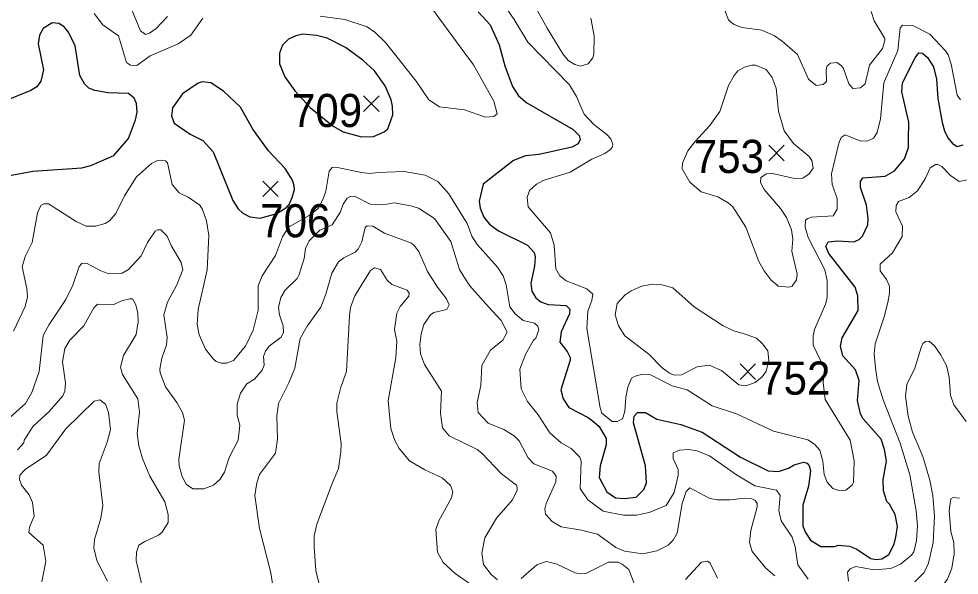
# Model space of a CAD drawing. Extents: x 294.2 to 320.3, y 7482.7 to 7510.7.
# Drawn here: x 300.908 to 303.181, y 7485.302 to 7486.646 of the extents above; entities that cross this region are included whole.
import ezdxf
from ezdxf.enums import TextEntityAlignment as Align

# ---------------------------------------------------------------- set-up
doc = ezdxf.new("R2010")
doc.units = 0
doc.header["$LTSCALE"] = 0.032
for name, color, linetype, lineweight in [('1', 7, 'Continuous', 25), ('2', 7, 'Continuous', 13), ('21', 7, 'Continuous', 25)]:
    doc.layers.add(name, color=color, linetype=linetype, lineweight=lineweight)
doc.layers.add('61', color=7, linetype='Continuous')

msp = doc.modelspace()

# ---------------------------------------------------------------- linework, layer by layer
at = {"layer": '1'}
for points in [[(302.0182, 7486.6624), (302.047, 7486.6309), (302.0692, 7486.5831)], [(300.8469, 7486.2603), (300.9417, 7486.278), (301.0602, 7486.2856), (301.0818, 7486.2915), (301.1375, 7486.3157), (301.173, 7486.3565), (301.1905, 7486.4017), (301.1938, 7486.42), (301.1927, 7486.4415), (301.1869, 7486.4539), (301.173, 7486.4652), (301.1231, 7486.4668), (301.092, 7486.4722), (301.0775, 7486.4781), (301.067, 7486.4884), (301.0559, 7486.5088), (301.0439, 7486.5803), (301.0284, 7486.6131), (301.0179, 7486.6266), (301.0049, 7486.6341), (300.9888, 7486.6363), (300.9666, 7486.6223), (300.9583, 7486.6062), (300.955, 7486.5852), (300.9675, 7486.5222), (300.9613, 7486.4948), (300.9519, 7486.4814), (300.9375, 7486.4722), (300.8732, 7486.4469)], [(302.0692, 7486.5831), (302.0828, 7486.5324), (302.1016, 7486.4825), (302.1161, 7486.4599), (302.136, 7486.4426), (302.2481, 7486.3783), (302.2621, 7486.3636)], [(302.8584, 7486.0961), (302.8645, 7486.1074), (302.8878, 7486.1095), (302.9261, 7486.1069), (302.9395, 7486.1126), (302.9472, 7486.1203), (302.9606, 7486.1478), (302.9612, 7486.1631), (302.9567, 7486.1959), (302.9428, 7486.2379), (302.9423, 7486.253), (302.9478, 7486.2616), (303.0021, 7486.2653), (303.0244, 7486.2787), (303.0486, 7486.3076), (303.0587, 7486.3345), (303.0589, 7486.3522), (303.0595, 7486.3963), (303.0426, 7486.4695), (303.0437, 7486.491), (303.0743, 7486.5513), (303.0832, 7486.5634), (303.0921, 7486.5628), (303.1042, 7486.5526), (303.1189, 7486.5296), (303.1258, 7486.5003), (303.1296, 7486.453), (303.1399, 7486.3949), (303.1454, 7486.375), (303.1537, 7486.3584), (303.1648, 7486.3449), (303.1765, 7486.3374), (303.1903, 7486.3412)], [(302.2621, 7486.3636), (302.2647, 7486.354), (302.2602, 7486.3438), (302.2448, 7486.3355), (302.1658, 7486.3183), (302.1331, 7486.3151), (302.1038, 7486.3036), (302.0304, 7486.2467), (302.0204, 7486.2053), (302.0232, 7486.1886), (302.0318, 7486.1666), (302.0457, 7486.1494), (302.0673, 7486.1332), (302.1376, 7486.0986), (302.1536, 7486.0813), (302.1561, 7486.0711), (302.1548, 7486.0482), (302.1457, 7486.0075), (302.1479, 7485.9876), (302.1574, 7485.9715), (302.1696, 7485.9618), (302.1879, 7485.9553), (302.2307, 7485.9532), (302.2396, 7485.944), (302.2391, 7485.9332), (302.2188, 7485.8893), (302.2155, 7485.8649), (302.2333, 7485.8419), (302.2404, 7485.8279), (302.241, 7485.8209), (302.218, 7485.7494), (302.2238, 7485.7277), (302.2378, 7485.7072), (302.2845, 7485.683), (302.299, 7485.6717), (302.3112, 7485.6609), (302.3278, 7485.6318), (302.3278, 7485.6166), (302.3132, 7485.5655), (302.3106, 7485.5374), (302.3291, 7485.5029), (302.3502, 7485.4889), (302.3719, 7485.4869), (302.4, 7485.4901), (302.4185, 7485.5087), (302.4256, 7485.5246), (302.4229, 7485.5659), (302.3937, 7485.6698), (302.3956, 7485.6859), (302.4034, 7485.695), (302.4228, 7485.695), (302.45, 7485.6789), (302.5082, 7485.6655), (302.5595, 7485.647), (302.6524, 7485.5868), (302.719, 7485.5535), (302.744, 7485.5524), (302.7684, 7485.5604), (302.7824, 7485.5686), (302.8048, 7485.5744), (302.8137, 7485.5725), (302.8188, 7485.5661), (302.822, 7485.554), (302.8169, 7485.517), (302.8035, 7485.471), (302.8035, 7485.4199), (302.8092, 7485.4046), (302.8214, 7485.3861), (302.8469, 7485.3707), (302.8795, 7485.3714), (302.8897, 7485.3746), (302.9159, 7485.372), (302.9319, 7485.3656), (302.9675, 7485.3419), (302.9803, 7485.3397), (302.9941, 7485.3413), (303.0113, 7485.3521), (303.0238, 7485.3765), (303.0281, 7485.3933), (303.032, 7485.4196), (303.0264, 7485.4481), (303.013, 7485.4735), (303.0059, 7485.4799), (302.9982, 7485.5055), (302.997, 7485.5323), (303.0053, 7485.577), (303.0008, 7485.6051), (302.9925, 7485.6306), (302.9491, 7485.6791), (302.9427, 7485.6919), (302.9355, 7485.7238), (302.9391, 7485.7722), (302.9302, 7485.7975), (302.9, 7485.8314), (302.8939, 7485.8551)], [(302.8939, 7485.8551), (302.8978, 7485.875), (302.9369, 7485.9411), (302.9363, 7485.9766), (302.9297, 7485.9971), (302.8661, 7486.0789), (302.8584, 7486.0961)]]:
    msp.add_lwpolyline(points, dxfattribs=at)
for points in [[(301.538, 7486.5373), (301.5508, 7486.5053), (301.5755, 7486.4717), (301.6126, 7486.4313), (301.6681, 7486.3861), (301.6917, 7486.3727), (301.736, 7486.361), (301.7654, 7486.3616), (301.7915, 7486.3725), (301.7998, 7486.3802), (301.812, 7486.4134), (301.8113, 7486.4351), (301.8081, 7486.4504), (301.7935, 7486.4836), (301.7679, 7486.52), (301.7398, 7486.5462), (301.6977, 7486.5762), (301.653, 7486.5992), (301.6275, 7486.6055), (301.5943, 7486.6088), (301.5777, 7486.6049), (301.5598, 7486.5966), (301.5457, 7486.5819), (301.5381, 7486.5628)], [(301.4736, 7486.3789), (301.4436, 7486.4325), (301.4027, 7486.4708), (301.3721, 7486.4913), (301.351, 7486.4932), (301.3414, 7486.49), (301.3037, 7486.4645), (301.2798, 7486.4306), (301.2775, 7486.4117), (301.2837, 7486.3934), (301.3222, 7486.3671), (301.3527, 7486.352), (301.3778, 7486.3246), (301.425, 7486.2065), (301.4385, 7486.1867), (301.4493, 7486.1765), (301.4666, 7486.1675), (301.4911, 7486.1645), (301.5321, 7486.1752), (301.5559, 7486.1908), (301.5617, 7486.1969), (301.5687, 7486.2142), (301.5744, 7486.2333), (301.5738, 7486.2423), (301.57, 7486.2563), (301.5521, 7486.2844), (301.5119, 7486.3272)]]:
    msp.add_lwpolyline(points, close=True, dxfattribs=at)
at = {"layer": '2'}
for points in [[(302.1057, 7486.6438), (301.9818, 7486.8233)], [(301.6364, 7486.6521), (301.6964, 7486.6439), (301.7501, 7486.626), (301.7686, 7486.6138), (301.7941, 7486.5883), (301.8688, 7486.4951), (301.8988, 7486.4498), (301.925, 7486.4332), (301.985, 7486.4261), (302.0361, 7486.4082), (302.0565, 7486.4095), (302.0641, 7486.4159), (302.0565, 7486.4466), (302.0074, 7486.5347), (301.9862, 7486.5628), (301.8075, 7486.8067)], [(301.1811, 7486.6675), (301.2022, 7486.6164), (301.2143, 7486.6081), (301.224, 7486.6107), (301.2399, 7486.6222), (301.2673, 7486.6515)], [(302.2908, 7486.6471), (302.2991, 7486.6049), (302.2978, 7486.5602), (302.2953, 7486.5513), (302.2845, 7486.5372), (302.2659, 7486.5315), (302.2519, 7486.5353), (302.2359, 7486.5449), (302.2232, 7486.5609), (302.1849, 7486.6228), (302.1574, 7486.6726)], [(302.6145, 7486.6662), (302.6234, 7486.6432), (302.6279, 7486.6388), (302.6369, 7486.6317), (302.6567, 7486.6247), (302.7039, 7486.6183), (302.7346, 7486.6043), (302.7531, 7486.5915), (302.7901, 7486.5596), (302.8169, 7486.5002), (302.8354, 7486.4843), (302.8521, 7486.4868), (302.8604, 7486.4944), (302.8597, 7486.5232), (302.8622, 7486.5321), (302.8699, 7486.5385), (302.8853, 7486.5404), (302.8967, 7486.5321), (302.9018, 7486.5257), (302.9146, 7486.4887), (302.9236, 7486.4772), (302.9424, 7486.4793), (302.9541, 7486.489), (302.9644, 7486.534), (302.9957, 7486.5743), (303.0014, 7486.5934), (303.0014, 7486.5979), (302.9753, 7486.6407), (302.9682, 7486.6637)], [(301.0905, 7486.6586), (301.1109, 7486.6311), (301.1492, 7486.6043), (301.1684, 7486.5404), (301.178, 7486.5334), (301.1933, 7486.5328), (301.2252, 7486.5564), (301.2935, 7486.5851), (301.3235, 7486.6062), (301.3529, 7486.6471)], [(302.3297, 7486.3661), (302.2978, 7486.3904), (302.2742, 7486.4153), (302.2564, 7486.4581), (302.2391, 7486.4862), (302.1382, 7486.589), (302.1057, 7486.6438)], [(303.184, 7486.4498), (303.1758, 7486.4612), (303.1617, 7486.536), (303.1541, 7486.559), (303.1476, 7486.5685), (303.11, 7486.6087), (303.0704, 7486.6285), (303.0442, 7486.6304), (303.0385, 7486.6241), (303.0327, 7486.5692), (302.9989, 7486.4913), (302.9912, 7486.4045), (302.9829, 7486.3713), (302.974, 7486.3578), (302.96, 7486.3508), (302.9434, 7486.3502), (302.9057, 7486.3655), (302.8955, 7486.3591), (302.8903, 7486.3451), (302.8725, 7486.2716), (302.8737, 7486.2455), (302.8859, 7486.2116), (302.8859, 7486.1861), (302.8763, 7486.1701), (302.824, 7486.1669), (302.815, 7486.1637), (302.8093, 7486.1592), (302.8086, 7486.1427), (302.8157, 7486.1171), (302.8559, 7486.0392), (302.8622, 7486.0137), (302.8616, 7485.9716), (302.8578, 7485.9562), (302.831, 7485.8949), (302.8278, 7485.8796), (302.8284, 7485.8573), (302.8553, 7485.8002), (302.8525, 7485.7668), (302.8575, 7485.7259), (302.9178, 7485.6281), (302.9274, 7485.5783), (302.9255, 7485.5259), (302.9223, 7485.5195), (302.907, 7485.5074), (302.8904, 7485.5067), (302.8757, 7485.5112), (302.8616, 7485.5265), (302.8546, 7485.5451), (302.8514, 7485.577), (302.8444, 7485.6038), (302.8316, 7485.6185), (302.815, 7485.6287), (302.732, 7485.6497), (302.6426, 7485.6919), (302.5839, 7485.711), (302.5232, 7485.7493), (302.4869, 7485.7589), (302.4332, 7485.7864), (302.4154, 7485.7876), (302.3975, 7485.7825), (302.3892, 7485.7774), (302.3802, 7485.7558), (302.3751, 7485.7315), (302.3732, 7485.697), (302.3674, 7485.6798), (302.3541, 7485.6727), (302.3426, 7485.6727), (302.3176, 7485.6932), (302.3131, 7485.706), (302.2812, 7485.8975), (302.2832, 7485.9396), (302.2934, 7485.9652), (302.2953, 7485.9805), (302.2812, 7485.9932), (302.2308, 7486.0124), (302.2155, 7486.0252), (302.2059, 7486.0418), (302.2021, 7486.0993), (302.1932, 7486.1286), (302.1395, 7486.1912), (302.1369, 7486.2142), (302.1421, 7486.2308), (302.1593, 7486.2461), (302.1753, 7486.255), (302.2404, 7486.2754), (302.2928, 7486.3068), (302.3247, 7486.3201), (302.3381, 7486.3297), (302.3432, 7486.3361), (302.3438, 7486.3431), (302.3387, 7486.3559), (302.3297, 7486.3661)], [(302.5469, 7485.6025), (302.5264, 7485.605), (302.5047, 7485.6038), (302.49, 7485.5974), (302.4894, 7485.5834), (302.5015, 7485.5572), (302.5021, 7485.5425), (302.4919, 7485.5016), (302.4728, 7485.4704), (302.432, 7485.4531), (302.4013, 7485.4467), (302.3694, 7485.4467), (302.3208, 7485.4563), (302.2832, 7485.4838), (302.2646, 7485.5112), (302.2672, 7485.577), (302.264, 7485.5866), (302.243, 7485.6076), (302.2187, 7485.6216), (302.1912, 7485.6453), (302.1637, 7485.6893), (302.1376, 7485.7213), (302.1223, 7485.7519), (302.1191, 7485.7992), (302.1331, 7485.8349), (302.1523, 7485.8694), (302.158, 7485.8745), (302.165, 7485.8943), (302.1625, 7485.9032), (302.1549, 7485.9109), (302.1274, 7485.9173), (302.1082, 7485.9333), (302.0948, 7485.9499), (302.0859, 7486.0035), (302.0789, 7486.0252), (302.0648, 7486.0456), (302.0156, 7486.1005), (302.0029, 7486.121), (301.9914, 7486.1516), (301.9473, 7486.2231), (301.9212, 7486.2525), (301.8905, 7486.2684), (301.8394, 7486.2767), (301.7769, 7486.2742), (301.7564, 7486.2723), (301.736, 7486.2748), (301.6747, 7486.2876), (301.6657, 7486.2869), (301.6581, 7486.278), (301.6503, 7486.2298), (301.644, 7486.2106), (301.6313, 7486.1877), (301.6095, 7486.171), (301.5601, 7486.1421), (301.5457, 7486.119), (301.5285, 7486.0737), (301.4966, 7486.0252), (301.4864, 7486.0009), (301.4864, 7485.9422), (301.4749, 7485.8937), (301.4557, 7485.8547), (301.427, 7485.8202), (301.4104, 7485.8139), (301.3976, 7485.8139), (301.3854, 7485.8177), (301.3784, 7485.8234), (301.3593, 7485.8477), (301.3439, 7485.8822), (301.3395, 7485.9077), (301.3414, 7485.9435), (301.3631, 7486.0392), (301.3676, 7486.1222), (301.3618, 7486.158), (301.3523, 7486.1848), (301.3459, 7486.1957), (301.3172, 7486.2148), (301.2955, 7486.225), (301.2788, 7486.2454), (301.2673, 7486.2978), (301.2623, 7486.3023), (301.2508, 7486.3042), (301.2431, 7486.3035), (301.229, 7486.2959), (301.1927, 7486.264), (301.1639, 7486.218), (301.1429, 7486.1752), (301.1269, 7486.1574), (301.1167, 7486.151), (301.0937, 7486.1446), (301.0707, 7486.1452), (301.0465, 7486.1561), (300.98, 7486.1988), (300.9686, 7486.1988), (300.9615, 7486.195), (300.9532, 7486.1772)], [(303.2243, 7486.2614), (303.1808, 7486.2524), (303.1598, 7486.2671), (303.1394, 7486.2889), (303.1298, 7486.294), (303.1234, 7486.294), (303.1106, 7486.2857), (303.0992, 7486.2589), (303.0806, 7486.2301), (303.0602, 7486.2142), (303.0346, 7486.2046), (303.0289, 7486.195), (303.0282, 7486.1797), (303.0442, 7486.1452), (303.0436, 7486.1197), (303.02, 7486.0807), (302.9899, 7486.0533), (302.9899, 7486.0367), (303.0053, 7486.0163), (303.0123, 7485.9997), (303.0129, 7485.9831), (303.0085, 7485.9601), (303.0001, 7485.9256), (302.9778, 7485.8605), (302.9759, 7485.8362), (302.9784, 7485.8017), (302.9835, 7485.7698), (302.9976, 7485.7251), (303.0385, 7485.6204), (303.0614, 7485.5438), (303.0768, 7485.457)], [(302.6273, 7485.4837), (302.5967, 7485.4837), (302.5781, 7485.487), (302.5303, 7485.5125), (302.5213, 7485.5042), (302.5111, 7485.4748), (302.4996, 7485.4033), (302.49, 7485.3867), (302.4773, 7485.3746), (302.4504, 7485.3605), (302.4166, 7485.3535), (302.3719, 7485.3599), (302.3515, 7485.3688), (302.3068, 7485.4007), (302.2685, 7485.4103), (302.2187, 7485.4186), (302.1976, 7485.4314), (302.181, 7485.4493), (302.1797, 7485.4621), (302.1829, 7485.4748), (302.2059, 7485.5272), (302.2066, 7485.5406), (302.1982, 7485.5533), (302.1529, 7485.5706), (302.1389, 7485.5852), (302.1172, 7485.6261), (302.105, 7485.6382), (302.0808, 7485.6536), (302.0425, 7485.6689), (302.0182, 7485.6944), (302.0156, 7485.7187), (302.0252, 7485.7596), (302.0271, 7485.8081), (302.0482, 7485.8451), (302.0776, 7485.8694), (302.0884, 7485.8886), (302.0738, 7485.9173), (302.0431, 7485.9499), (301.9984, 7486.0009), (301.9844, 7486.0214), (301.9729, 7486.0405), (301.9524, 7486.1082), (301.9128, 7486.1631), (301.8739, 7486.188), (301.856, 7486.1937), (301.8152, 7486.2014), (301.7884, 7486.1963), (301.7577, 7486.1982), (301.7194, 7486.2174), (301.7092, 7486.2167), (301.7021, 7486.2123), (301.6919, 7486.1976), (301.6856, 7486.1797), (301.6658, 7486.1484), (301.6353, 7486.1353), (301.61, 7486.1091), (301.6014, 7486.0913), (301.5981, 7486.0667), (301.586, 7486.0277), (301.5809, 7486.0188), (301.5515, 7485.9901), (301.5413, 7485.9728), (301.5355, 7485.9486), (301.538, 7485.9307), (301.547, 7485.9039), (301.5476, 7485.8886), (301.5419, 7485.8764), (301.5131, 7485.8553), (301.5042, 7485.8432), (301.4997, 7485.8304), (301.501, 7485.8094), (301.4959, 7485.7966), (301.478, 7485.7755), (301.4595, 7485.7641), (301.4442, 7485.7417), (301.4359, 7485.7149), (301.4359, 7485.6881), (301.4423, 7485.6638), (301.4384, 7485.6281), (301.4167, 7485.5859), (301.4052, 7485.5502), (301.3944, 7485.5336), (301.3785, 7485.5189), (301.3555, 7485.5105), (301.3287, 7485.5105), (301.3127, 7485.522), (301.3031, 7485.54), (301.2954, 7485.5655), (301.2948, 7485.5808), (301.3082, 7485.6766), (301.3038, 7485.6945), (301.2903, 7485.7187), (301.2629, 7485.757), (301.2494, 7485.7902), (301.2488, 7485.7992)], [(300.9532, 7486.1772), (300.9404, 7486.1056), (300.9232, 7486.0712), (300.9162, 7486.0469), (300.9277, 7485.9945), (300.9289, 7485.9741), (300.9232, 7485.9511)], [(301.863, 7486.0986), (301.8573, 7486.1037), (301.7922, 7486.128), (301.7641, 7486.1446), (301.7501, 7486.1459), (301.7449, 7486.1414), (301.7372, 7486.1069), (301.7283, 7486.089), (301.7213, 7486.082), (301.6938, 7486.0686), (301.6805, 7486.0584), (301.6645, 7486.0316), (301.6504, 7485.9805), (301.6383, 7485.9492), (301.6051, 7485.9032), (301.5878, 7485.8732), (301.5751, 7485.8017), (301.561, 7485.766), (301.5355, 7485.7162), (301.5317, 7485.6868), (301.5336, 7485.6306), (301.5285, 7485.5967), (301.4902, 7485.5451), (301.4831, 7485.5246), (301.4787, 7485.494), (301.4895, 7485.4148), (301.5176, 7485.3075), (301.5304, 7485.2233)], [(301.2903, 7486.0035), (301.3044, 7486.0392), (301.3005, 7486.0571), (301.2763, 7486.098), (301.2667, 7486.1209), (301.2514, 7486.1356), (301.2431, 7486.1362), (301.2373, 7486.1331), (301.2195, 7486.1056), (301.2041, 7486.0731), (301.1735, 7486.0399), (301.1576, 7486.0315), (301.1244, 7486.0309), (301.1065, 7486.0366), (301.0713, 7486.0558), (301.0605, 7486.0545), (301.0541, 7486.0475), (301.0387, 7486.0022), (301.0215, 7485.9677), (300.9813, 7485.9077), (300.9672, 7485.8809), (300.957, 7485.7941), (300.9398, 7485.743), (300.9245, 7485.7161), (300.8855, 7485.6816)], [(301.9429, 7485.9434), (301.9486, 7485.9549), (301.9416, 7485.9696), (301.9198, 7485.9977), (301.8963, 7486.0354), (301.8746, 7486.0839), (301.863, 7486.0986)], [(301.6376, 7485.2667), (301.6261, 7485.3127), (301.6217, 7485.3701), (301.6223, 7485.3969), (301.6287, 7485.425), (301.6657, 7485.5234), (301.6811, 7485.5591), (301.6868, 7485.6), (301.6874, 7485.6191), (301.6766, 7485.697), (301.6766, 7485.7175), (301.6862, 7485.7558), (301.7002, 7485.7941), (301.7073, 7485.9281), (301.7098, 7485.9486), (301.7206, 7485.9767), (301.7583, 7486.0379), (301.7679, 7486.0443), (301.782, 7486.0398), (301.7986, 7486.0143), (301.8094, 7486.0041), (301.8465, 7485.9901), (301.8516, 7485.9831), (301.8509, 7485.976), (301.8299, 7485.9511), (301.8215, 7485.9345), (301.8158, 7485.8949), (301.8215, 7485.8669), (301.819, 7485.8273), (301.8011, 7485.7226), (301.8075, 7485.6562), (301.8171, 7485.6268), (301.8273, 7485.6076), (301.8522, 7485.5776), (301.8892, 7485.5559), (301.9313, 7485.5367), (301.9518, 7485.5182), (301.9575, 7485.5042), (301.9543, 7485.4889)], [(301.2488, 7485.7992), (301.2539, 7485.826), (301.2648, 7485.8579), (301.2667, 7485.8758), (301.2584, 7485.9307), (301.2673, 7485.9613), (301.2903, 7486.0035)], [(301.206, 7485.2743), (301.192, 7485.3369), (301.1927, 7485.3573), (301.1984, 7485.3739), (301.2125, 7485.3835), (301.2456, 7485.3982), (301.2546, 7485.4059), (301.2693, 7485.4288), (301.2693, 7485.448), (301.2609, 7485.4787), (301.2246, 7485.5412), (301.2067, 7485.5834), (301.1984, 7485.614), (301.1945, 7485.6447), (301.1996, 7485.6957), (301.1958, 7485.7277), (301.1588, 7485.7864), (301.1537, 7485.8043), (301.1613, 7485.8324), (301.192, 7485.8835), (301.1965, 7485.9141), (301.1958, 7485.9345), (301.1907, 7485.955), (301.1831, 7485.969), (301.1767, 7485.9696), (301.1563, 7485.9645), (301.1358, 7485.9549), (301.0982, 7485.9562), (301.0892, 7485.9473), (301.0656, 7485.9039), (301.0311, 7485.8694), (301.0196, 7485.849), (301.0139, 7485.8171), (301.0209, 7485.766), (301.0196, 7485.7461), (301.0145, 7485.7353), (300.9813, 7485.697), (300.943, 7485.6619), (300.9213, 7485.628), (300.92, 7485.6216), (300.9047, 7485.6044)], [(300.9232, 7485.9511), (300.8951, 7485.8911)], [(302.0655, 7485.2909), (302.0495, 7485.3037), (302.0316, 7485.3273), (302.0271, 7485.3548), (302.0348, 7485.3918), (302.0623, 7485.4391), (302.1012, 7485.4838), (302.1127, 7485.5068), (302.1127, 7485.5137), (302.1108, 7485.5189), (302.075, 7485.5463), (302.0272, 7485.5961), (302.0157, 7485.605), (301.9479, 7485.6383), (301.932, 7485.6574), (301.9275, 7485.6932), (301.9301, 7485.7461), (301.8886, 7485.8107), (301.879, 7485.8362), (301.8777, 7485.8592), (301.8803, 7485.8847), (301.8873, 7485.9077), (301.9032, 7485.9307), (301.9114, 7485.9361), (301.9429, 7485.9434)], [(303.1981, 7485.6728), (303.1681, 7485.7136), (303.1598, 7485.7366), (303.1572, 7485.78), (303.1502, 7485.8081), (303.1362, 7485.8349), (303.1215, 7485.8554), (303.1087, 7485.8668), (303.0998, 7485.8662), (303.0934, 7485.8611), (303.0895, 7485.8521), (303.0742, 7485.8017), (303.0545, 7485.7621), (303.0512, 7485.7341), (303.0576, 7485.6855), (303.0678, 7485.6472), (303.0928, 7485.5885), (303.11, 7485.531)], [(300.9641, 7485.2858), (300.973, 7485.3356), (300.9666, 7485.3746), (300.9322, 7485.4046), (300.9341, 7485.4174), (300.9449, 7485.4442), (300.9411, 7485.4774), (300.9328, 7485.4959), (300.9149, 7485.5195), (300.9098, 7485.5329), (300.9104, 7485.5431), (300.9232, 7485.5572), (300.9749, 7485.5917), (301.0215, 7485.6555), (301.0905, 7485.7219), (301.1039, 7485.7251), (301.1173, 7485.7149), (301.125, 7485.6945), (301.1294, 7485.6536), (301.1218, 7485.623), (301.1026, 7485.5719), (301.1013, 7485.5514), (301.1109, 7485.4697), (301.1064, 7485.4391), (301.0911, 7485.388), (301.0892, 7485.3676), (301.0969, 7485.3369), (301.1224, 7485.2871)], [(302.7448, 7485.4582), (302.748, 7485.494), (302.7397, 7485.5074), (302.6873, 7485.5176), (302.6426, 7485.5444), (302.5775, 7485.5897), (302.5469, 7485.6025)], [(303.11, 7485.531), (303.117, 7485.494), (303.1215, 7485.4442), (303.1183, 7485.3803), (303.1068, 7485.3305), (303.0966, 7485.3081), (303.0736, 7485.2858)], [(301.9543, 7485.4889), (301.9231, 7485.4327), (301.916, 7485.4123), (301.9198, 7485.3573), (301.9339, 7485.3324), (301.9626, 7485.3056), (301.9971, 7485.2814)], [(302.6771, 7485.4097), (302.6924, 7485.4672), (302.6924, 7485.4748), (302.6879, 7485.4825), (302.6796, 7485.4863), (302.6631, 7485.4876), (302.6273, 7485.4837)], [(303.1815, 7485.4876), (303.1668, 7485.4895), (303.161, 7485.4863), (303.1572, 7485.4582), (303.161, 7485.4072), (303.1681, 7485.3803), (303.1687, 7485.3535), (303.1636, 7485.319), (303.1528, 7485.2922), (303.124, 7485.2539), (303.1227, 7485.2405), (303.1375, 7485.2188), (303.1598, 7485.1952), (303.1898, 7485.1505)], [(302.8157, 7485.2922), (302.7907, 7485.3267), (302.7843, 7485.3701), (302.7774, 7485.3937), (302.7511, 7485.4327), (302.7448, 7485.4582)], [(303.0768, 7485.457), (303.08, 7485.4212), (303.078, 7485.3854), (303.0717, 7485.3579), (303.0659, 7485.3503), (303.0391, 7485.3286), (303.0155, 7485.3177)], [(302.7352, 7485.2999), (302.7135, 7485.3184), (302.6809, 7485.3586), (302.6745, 7485.3803), (302.6771, 7485.4097)], [(302.3955, 7485.282), (302.3828, 7485.3152), (302.3661, 7485.3286), (302.3566, 7485.333), (302.3336, 7485.333), (302.2787, 7485.3062), (302.2659, 7485.3049), (302.2532, 7485.3075), (302.2072, 7485.3292), (302.1829, 7485.335), (302.1599, 7485.3267), (302.1223, 7485.2941)], [(302.5966, 7485.2948), (302.5788, 7485.3311), (302.573, 7485.3356), (302.5584, 7485.333), (302.5194, 7485.2915)], [(303.0155, 7485.3177), (302.9747, 7485.3146), (302.9312, 7485.3228), (302.9172, 7485.3171), (302.9146, 7485.3133), (302.9114, 7485.3094), (302.9133, 7485.2871)]]:
    msp.add_lwpolyline(points, dxfattribs=at)
for points in [[(302.7441, 7486.4223), (302.7582, 7486.3751), (302.7805, 7486.3444), (302.8188, 7486.3131), (302.8252, 7486.3035), (302.8278, 7486.285), (302.8188, 7486.271), (302.8029, 7486.2608), (302.7831, 7486.2601), (302.7295, 7486.2723), (302.7154, 7486.271), (302.702, 7486.2621), (302.7007, 7486.2506), (302.7097, 7486.2333), (302.7493, 7486.1873), (302.7633, 7486.1657), (302.7754, 7486.1363), (302.7792, 7486.1133), (302.7767, 7486.0846), (302.7895, 7486.029), (302.7882, 7486.015), (302.7773, 7485.9996), (302.7703, 7485.9977), (302.7435, 7485.9996), (302.7403, 7486.0028), (302.7263, 7486.0143), (302.7097, 7486.0367), (302.6969, 7486.0597), (302.665, 7486.1427), (302.6337, 7486.1912), (302.6228, 7486.2014), (302.5973, 7486.2154), (302.5571, 7486.2276), (302.5302, 7486.2512), (302.5117, 7486.2831), (302.5124, 7486.2972), (302.5251, 7486.3266), (302.5417, 7486.3489), (302.5781, 7486.3878), (302.6024, 7486.4217), (302.6234, 7486.4849), (302.6369, 7486.5085), (302.6458, 7486.52), (302.6624, 7486.5289), (302.6797, 7486.5341), (302.6886, 7486.5334), (302.7141, 7486.5232), (302.7288, 7486.5041), (302.7384, 7486.4785)], [(302.664, 7485.8837), (302.6363, 7485.8917), (302.6107, 7485.9038), (302.5405, 7485.9498), (302.4888, 7485.9958), (302.4626, 7486.0028), (302.4396, 7486.0047), (302.4141, 7486.0003), (302.3885, 7485.9888), (302.3738, 7485.9786), (302.3547, 7485.9581), (302.3496, 7485.9307), (302.3578, 7485.9039), (302.3732, 7485.8802), (302.4307, 7485.8356), (302.4632, 7485.803), (302.4811, 7485.7896), (302.492, 7485.7851), (302.5098, 7485.7858), (302.5481, 7485.8049), (302.5768, 7485.8087), (302.6069, 7485.796), (302.6484, 7485.7615), (302.6656, 7485.7595), (302.6879, 7485.7672), (302.705, 7485.7807), (302.7145, 7485.7947), (302.7211, 7485.8205), (302.7186, 7485.8438), (302.7058, 7485.8605), (302.6912, 7485.8745)]]:
    msp.add_lwpolyline(points, close=True, dxfattribs=at)
at = {"layer": '21'}
for p, q in [((301.7416, 7486.4595), (301.7791, 7486.422)), ((301.7791, 7486.4595), (301.7416, 7486.422)), ((302.7209, 7486.3404), (302.7584, 7486.3029)), ((302.7584, 7486.3404), (302.7209, 7486.3029)), ((301.4976, 7486.2538), (301.5351, 7486.2163)), ((301.5351, 7486.2538), (301.4976, 7486.2163)), ((302.6516, 7485.8123), (302.6891, 7485.7748)), ((302.6891, 7485.8123), (302.6516, 7485.7748))]:
    msp.add_line(p, q, dxfattribs=at)

# ---------------------------------------------------------------- texts
at = {"layer": '61', "width": 0.95}
for s, p in [('709', (301.6531, 7486.3843)), ('753', (302.6245, 7486.2734)), ('706', (301.5763, 7486.118)), ('752', (302.7849, 7485.7378))]:
    msp.add_text(s, height=0.08, dxfattribs=at).set_placement(p, align=Align.CENTER)

doc.saveas('drawing.dxf')
